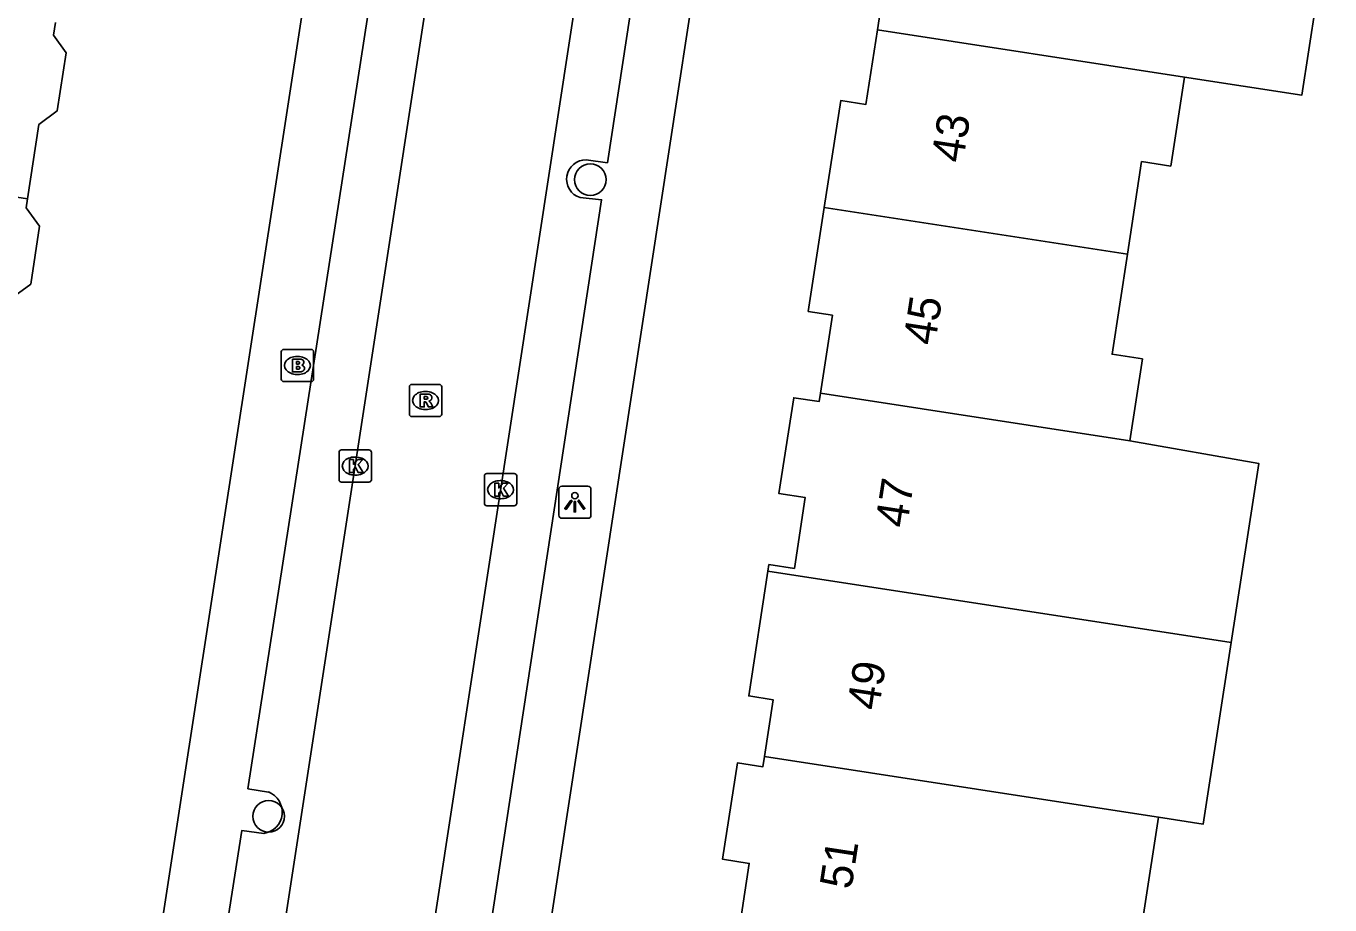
# Model space of a CAD drawing. Extents: x 161486 to 162249, y 379484 to 380829.
# Drawn here: x 162006.52 to 162046.95, y 380582.15 to 380609.39 of the extents above; entities that cross this region are included whole.
import ezdxf

# ---------------------------------------------------------------- set-up
doc = ezdxf.new("R2010")
doc.units = 0
for name, color, linetype in [('IMGEO_Boom', 7, 'Continuous'), ('IMGEO_Brandkraan', 7, 'Continuous'), ('IMGEO_Kolk', 7, 'Continuous'), ('IMGEO_Lichtpunt', 7, 'Continuous'), ('IMGEO_Pand', 7, 'Continuous'), ('IMGEO_Pand_nummerreeks', 7, 'Continuous'), ('IMGEO_Rijbaan_lokaal_open', 7, 'Continuous'), ('IMGEO_Rioolput', 7, 'Continuous'), ('IMGEO_Voetpad_open', 7, 'Continuous')]:
    doc.layers.add(name, color=color, linetype=linetype)

msp = doc.modelspace()

# ---------------------------------------------------------------- linework, layer by layer
at = {"layer": 'IMGEO_Boom'}
for centre in [(162024.017, 380604.63), (162014.043, 380584.895)]:
    msp.add_circle(centre, 0.489, dxfattribs=at)
at = {"layer": 'IMGEO_Brandkraan'}
for p, q in [((162014.433, 380598.443), (162014.433, 380599.295)), ((162014.508, 380599.369), (162015.36, 380599.369)), ((162015.434, 380599.295), (162015.434, 380598.443)), ((162014.921, 380599.149), (162014.946, 380599.149)), ((162014.944, 380598.589), (162014.919, 380598.589)), ((162015.36, 380598.369), (162014.508, 380598.369))]:
    msp.add_line(p, q, dxfattribs=at)
for points in [[(162014.433, 380598.443), (162014.433, 380599.295)], [(162014.508, 380599.369), (162015.36, 380599.369)], [(162015.434, 380599.295), (162015.434, 380598.443)], [(162014.781, 380599.069), (162014.781, 380598.669), (162014.994, 380598.669)], [(162015.012, 380599.069), (162014.781, 380599.069)], [(162014.96, 380598.988), (162014.906, 380598.988), (162014.906, 380598.912)], [(162014.906, 380598.912), (162014.959, 380598.912)], [(162014.968, 380598.836), (162014.906, 380598.836), (162014.906, 380598.755)], [(162014.906, 380598.755), (162014.968, 380598.755)], [(162015.36, 380598.369), (162014.508, 380598.369)]]:
    msp.add_lwpolyline(points, dxfattribs=at)
for centre, radius, start, end in [((162014.51, 380599.293), 0.0765, 91.552, 178.448), ((162014.51, 380599.293), 0.0765, 91.552, 178.448), ((162015.358, 380599.293), 0.0765, 1.552, 88.448), ((162015.358, 380599.293), 0.0765, 1.552, 88.448), ((162014.961, 380598.95), 0.0379, 267.8285, 90.9355), ((162014.969, 380598.795), 0.0404, 269.8759, 90.5077), ((162015.016, 380598.924), 0.145, 59.4692, 91.5367), ((162015.041, 380598.971), 0.0922, 285.5137, 58.1501), ((162015.046, 380598.779), 0.105, 301.3115, 78.989), ((162014.51, 380598.445), 0.0765, 181.552, 268.448), ((162014.51, 380598.445), 0.0765, 181.552, 268.448), ((162015, 380598.92), 0.251, 268.6676, 293.5347), ((162015.358, 380598.445), 0.0765, 271.552, 358.448), ((162015.358, 380598.445), 0.0765, 271.552, 358.448)]:
    msp.add_arc(centre, radius, start, end, dxfattribs=at)
for centre, major_axis, ratio, start_param, end_param in [((162014.92, 380598.869), (-0.387, 0.002), 0.722429, 4.712389, 7.853982), ((162014.945, 380598.869), (-0.39, 0.002), 0.717154, 1.570796, 4.712389)]:
    msp.add_ellipse(centre, major_axis=major_axis, ratio=ratio, start_param=start_param, end_param=end_param, dxfattribs=at)
at = {"layer": 'IMGEO_Kolk'}
for p, q in [((162016.225, 380595.326), (162016.225, 380596.178)), ((162016.3, 380596.252), (162017.152, 380596.252)), ((162016.713, 380596.032), (162016.738, 380596.032)), ((162017.226, 380596.178), (162017.226, 380595.326)), ((162017.152, 380595.252), (162016.3, 380595.252)), ((162016.736, 380595.472), (162016.711, 380595.472)), ((162020.732, 380594.594), (162020.732, 380595.446)), ((162020.807, 380595.52), (162021.659, 380595.52)), ((162021.22, 380595.3), (162021.245, 380595.3)), ((162021.733, 380595.446), (162021.733, 380594.594)), ((162021.659, 380594.52), (162020.807, 380594.52)), ((162021.243, 380594.74), (162021.218, 380594.74))]:
    msp.add_line(p, q, dxfattribs=at)
for points in [[(162016.225, 380595.326), (162016.225, 380596.178)], [(162016.3, 380596.252), (162017.152, 380596.252)], [(162017.226, 380596.178), (162017.226, 380595.326)], [(162016.546, 380595.952), (162016.669, 380595.952), (162016.669, 380595.801), (162016.799, 380595.952), (162016.963, 380595.952), (162016.817, 380595.801), (162016.97, 380595.552), (162016.818, 380595.552), (162016.733, 380595.716), (162016.669, 380595.649), (162016.669, 380595.552), (162016.546, 380595.552), (162016.546, 380595.952)], [(162017.152, 380595.252), (162016.3, 380595.252)], [(162020.732, 380594.594), (162020.732, 380595.446)], [(162020.807, 380595.52), (162021.659, 380595.52)], [(162021.053, 380595.22), (162021.176, 380595.22), (162021.176, 380595.069), (162021.306, 380595.22), (162021.47, 380595.22), (162021.324, 380595.069), (162021.477, 380594.82), (162021.325, 380594.82), (162021.24, 380594.984), (162021.176, 380594.917), (162021.176, 380594.82), (162021.053, 380594.82), (162021.053, 380595.22)], [(162021.733, 380595.446), (162021.733, 380594.594)], [(162021.659, 380594.52), (162020.807, 380594.52)]]:
    msp.add_lwpolyline(points, dxfattribs=at)
for centre, start, end in [((162016.302, 380596.176), 91.552, 178.448), ((162016.302, 380596.176), 91.552, 178.448), ((162017.15, 380596.176), 1.552, 88.448), ((162017.15, 380596.176), 1.552, 88.448), ((162016.302, 380595.328), 181.552, 268.448), ((162016.302, 380595.328), 181.552, 268.448), ((162017.15, 380595.328), 271.552, 358.448), ((162017.15, 380595.328), 271.552, 358.448), ((162020.809, 380595.444), 91.552, 178.448), ((162020.809, 380595.444), 91.552, 178.448), ((162021.657, 380595.444), 1.552, 88.448), ((162021.657, 380595.444), 1.552, 88.448), ((162020.809, 380594.596), 181.552, 268.448), ((162020.809, 380594.596), 181.552, 268.448), ((162021.657, 380594.596), 271.552, 358.448), ((162021.657, 380594.596), 271.552, 358.448)]:
    msp.add_arc(centre, 0.0765, start, end, dxfattribs=at)
for centre, major_axis, ratio, start_param, end_param in [((162016.712, 380595.752), (-0.387, 0.002), 0.722429, 4.712389, 7.853982), ((162016.737, 380595.752), (-0.39, 0.002), 0.717154, 1.570796, 4.712389), ((162021.219, 380595.02), (-0.387, 0.002), 0.722429, 4.712389, 7.853982), ((162021.244, 380595.02), (-0.39, 0.002), 0.717154, 1.570796, 4.712389)]:
    msp.add_ellipse(centre, major_axis=major_axis, ratio=ratio, start_param=start_param, end_param=end_param, dxfattribs=at)
at = {"layer": 'IMGEO_Lichtpunt'}
for p, q in [((162023.038, 380595.035), (162023.038, 380594.228)), ((162023.038, 380595.035), (162023.038, 380594.228)), ((162023.94, 380595.13), (162023.132, 380595.13)), ((162023.94, 380595.13), (162023.132, 380595.13)), ((162024.034, 380594.228), (162024.034, 380595.035)), ((162024.034, 380594.228), (162024.034, 380595.035)), ((162023.132, 380594.134), (162023.94, 380594.134)), ((162023.132, 380594.134), (162023.94, 380594.134))]:
    msp.add_line(p, q, dxfattribs=at)
for points in [[(162023.412, 380594.699), (162023.451, 380594.671), (162023.263, 380594.409), (162023.225, 380594.436), (162023.412, 380594.699)], [(162023.514, 380594.651), (162023.561, 380594.651), (162023.561, 380594.329), (162023.514, 380594.329), (162023.514, 380594.651)], [(162023.624, 380594.671), (162023.662, 380594.698), (162023.849, 380594.436), (162023.81, 380594.408), (162023.624, 380594.671)]]:
    msp.add_lwpolyline(points, dxfattribs=at)
msp.add_circle((162023.537, 380594.833), 0.0994, dxfattribs=at)
for centre, start, end in [((162023.132, 380595.035), 90, 180), ((162023.132, 380595.035), 90, 180), ((162023.94, 380595.035), 0, 90), ((162023.94, 380595.035), 0, 90), ((162023.132, 380594.228), 180, 270), ((162023.132, 380594.228), 180, 270), ((162023.94, 380594.228), 270, 0), ((162023.94, 380594.228), 270, 360)]:
    msp.add_arc(centre, 0.0946, start, end, dxfattribs=at)
at = {"layer": 'IMGEO_Pand'}
for points in [[(162033.711, 380614.921), (162033.669, 380614.647), (162032.932, 380614.76), (162032.465, 380611.719), (162033.275, 380611.594), (162032.918, 380609.276)], [(162043.278, 380613.449), (162046.947, 380612.885), (162046.081, 380607.251), (162042.437, 380607.811)], [(162006.562, 380604.033), (162006.917, 380606.344), (162007.483, 380606.76), (162007.761, 380608.566), (162007.366, 380609.104), (162007.428, 380609.505)], [(162032.918, 380609.276), (162032.562, 380606.962), (162031.78, 380607.082), (162031.269, 380603.762)], [(162042.437, 380607.811), (162032.918, 380609.276)], [(162042.437, 380607.811), (162042.012, 380605.05), (162041.11, 380605.189), (162040.668, 380602.316)], [(162006.562, 380604.033), (162000, 380605.043), (161998.061, 380605.341), (161993.216, 380606.087)], [(162005.693, 380598.561), (162006.059, 380600.946), (162006.667, 380601.392), (162006.942, 380603.185), (162006.52, 380603.76), (162006.562, 380604.033)], [(162031.269, 380603.762), (162030.774, 380600.544), (162031.523, 380600.429), (162031.151, 380598.013)], [(162040.668, 380602.316), (162031.269, 380603.762)], [(162040.668, 380602.316), (162040.192, 380599.219), (162041.133, 380599.074), (162040.743, 380596.537)], [(162031.151, 380598.013), (162031.11, 380597.748), (162030.321, 380597.869), (162029.864, 380594.898), (162030.681, 380594.772), (162030.344, 380592.577), (162029.552, 380592.698), (162029.521, 380592.497)], [(162040.743, 380596.537), (162031.151, 380598.013)], [(162040.743, 380596.537), (162044.739, 380595.834), (162043.887, 380590.287)], [(162029.521, 380592.497), (162028.925, 380588.624), (162029.683, 380588.508), (162029.412, 380586.746)], [(162043.887, 380590.287), (162029.521, 380592.497)], [(162041.629, 380584.866), (162043.022, 380584.652), (162043.887, 380590.287)], [(162029.412, 380586.746), (162029.363, 380586.427), (162028.576, 380586.548), (162028.117, 380583.563), (162028.943, 380583.436), (162028.584, 380581.106)], [(162029.412, 380586.746), (162039.273, 380585.229), (162041.629, 380584.866)], [(162041.629, 380584.866), (162040.764, 380579.233), (162038.115, 380579.64)]]:
    msp.add_lwpolyline(points, dxfattribs=at)
at = {"layer": 'IMGEO_Rijbaan_lokaal_open'}
for points in [[(162012.953, 380571.252), (162023.503, 380639.839)], [(162027.966, 380638.912), (162017.489, 380570.616)]]:
    msp.add_lwpolyline(points, dxfattribs=at)
at = {"layer": 'IMGEO_Rioolput'}
for p, q in [((162018.406, 380597.358), (162018.406, 380598.21)), ((162018.481, 380598.284), (162019.333, 380598.284)), ((162018.894, 380598.064), (162018.919, 380598.064)), ((162019.407, 380598.21), (162019.407, 380597.358)), ((162019.333, 380597.284), (162018.481, 380597.284)), ((162018.917, 380597.504), (162018.892, 380597.504))]:
    msp.add_line(p, q, dxfattribs=at)
for points in [[(162018.406, 380597.358), (162018.406, 380598.21)], [(162018.481, 380598.284), (162019.333, 380598.284)], [(162019.407, 380598.21), (162019.407, 380597.358)], [(162018.995, 380597.982), (162018.743, 380597.984), (162018.743, 380597.584)], [(162018.743, 380597.584), (162018.867, 380597.584), (162018.867, 380597.746), (162018.878, 380597.746)], [(162018.921, 380597.903), (162018.867, 380597.903), (162018.867, 380597.822)], [(162018.867, 380597.822), (162018.919, 380597.822)], [(162018.925, 380597.717), (162018.996, 380597.584), (162019.136, 380597.584), (162019.071, 380597.71)], [(162019.333, 380597.284), (162018.481, 380597.284)]]:
    msp.add_lwpolyline(points, dxfattribs=at)
for centre, radius, start, end in [((162018.483, 380598.208), 0.0765, 91.552, 178.448), ((162018.483, 380598.208), 0.0765, 91.552, 178.448), ((162019.331, 380598.208), 0.0765, 1.552, 88.448), ((162019.331, 380598.208), 0.0765, 1.552, 88.448), ((162018.877, 380597.693), 0.0533, 26.0293, 88.6989), ((162018.903, 380598.011), 0.19, 274.7715, 282.9687), ((162018.927, 380597.807), 0.0964, 77.0061, 93.1865), ((162018.941, 380597.864), 0.0378, 276.6634, 79.6772), ((162018.994, 380597.872), 0.109, 350.3612, 89.416), ((162018.992, 380597.872), 0.112, 277.5842, 350.9817), ((162018.976, 380597.657), 0.108, 29.5134, 73.7905), ((162018.483, 380597.36), 0.0765, 181.552, 268.448), ((162018.483, 380597.36), 0.0765, 181.552, 268.448), ((162019.331, 380597.36), 0.0765, 271.552, 358.448), ((162019.331, 380597.36), 0.0765, 271.552, 358.448)]:
    msp.add_arc(centre, radius, start, end, dxfattribs=at)
for centre, major_axis, ratio, start_param, end_param in [((162018.893, 380597.784), (-0.387, 0.002), 0.722429, 4.712389, 7.853982), ((162018.918, 380597.784), (-0.39, 0.002), 0.717154, 1.570796, 4.712389)]:
    msp.add_ellipse(centre, major_axis=major_axis, ratio=ratio, start_param=start_param, end_param=end_param, dxfattribs=at)
at = {"layer": 'IMGEO_Voetpad_open'}
for points in [[(162021.082, 380570.54), (162034.113, 380655.414)], [(162019.94, 380641.308), (162008.935, 380569.909)], [(162027.14, 380626.455), (162027.798, 380626.391), (162024.545, 380605.156), (162023.888, 380605.246)], [(162014.033, 380585.648), (162013.4, 380585.747), (162017.881, 380614.663), (162018.535, 380614.555)], [(162023.699, 380604.072), (162024.363, 380604.007), (162019.634, 380573.078)], [(162011.61, 380574.235), (162013.209, 380584.453), (162013.891, 380584.363)]]:
    msp.add_lwpolyline(points, dxfattribs=at)
for centre, radius, start, end in [((162023.882, 380604.645), 0.601, 89.3939, 252.3152), ((162013.795, 380585.024), 0.668, 278.2524, 69.1358)]:
    msp.add_arc(centre, radius, start, end, dxfattribs=at)

# ---------------------------------------------------------------- texts
at = {"layer": 'IMGEO_Pand_nummerreeks'}
for s, p in [('43', (162035.57, 380605.124)), ('45', (162034.7, 380599.466)), ('47', (162033.829, 380593.808)), ('49', (162032.959, 380588.15)), ('51', (162032.107, 380582.604))]:
    msp.add_text(s, height=1, rotation=81.2557, dxfattribs=at).set_placement(p)

doc.saveas('drawing.dxf')
